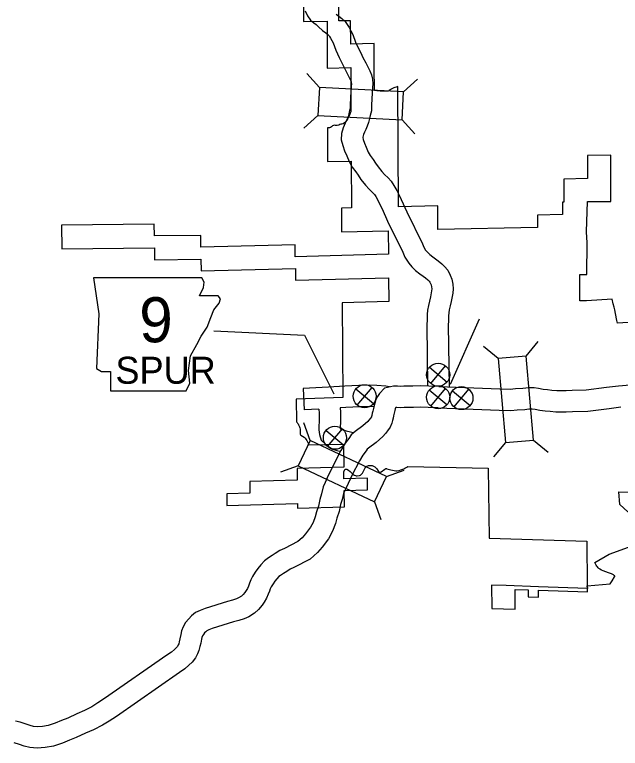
# Model space of a CAD drawing. Extents: x 1377389 to 1380723, y 1168351 to 1170484.
# Drawn here: x 1378102 to 1378187.3, y 1169794.8 to 1169898.1 of the extents above; entities that cross this region are included whole.
import ezdxf

# ---------------------------------------------------------------- set-up
doc = ezdxf.new("R2010")
doc.units = 0
doc.layers.add('B_Fill', color=7, linetype='Continuous')

msp = doc.modelspace()

# ---------------------------------------------------------------- linework, layer by layer
at = {"layer": 'B_Fill'}
for p, q in [((1378144.92, 1169887.81), (1378143.15, 1169889.77)), ((1378156.78, 1169887.21), (1378158.74, 1169888.98)), ((1378144.72, 1169883.86), (1378142.76, 1169882.09)), ((1378156.58, 1169883.26), (1378158.35, 1169881.3)), ((1378167.43, 1169855.22), (1378163.34, 1169846.01)), ((1378160.05, 1169854.34), (1378160.16, 1169845.78)), ((1378163.05, 1169854.38), (1378163.17, 1169845.67)), ((1378174.01, 1169850.01), (1378175.7, 1169852.04)), ((1378170.07, 1169849.66), (1378168.04, 1169851.35)), ((1378160.6, 1169846.14), (1378162.69, 1169848.63)), ((1378160.4, 1169848.43), (1378162.89, 1169846.34)), ((1378150.25, 1169843.11), (1378152.34, 1169845.6)), ((1378160.59, 1169842.97), (1378162.68, 1169845.46)), ((1378150.05, 1169845.4), (1378152.54, 1169843.31)), ((1378160.39, 1169845.26), (1378162.88, 1169843.17)), ((1378163.67, 1169845.13), (1378166.16, 1169843.04)), ((1378163.87, 1169842.84), (1378165.96, 1169845.33)), ((1378143.61, 1169838.14), (1378142.72, 1169840.63)), ((1378145.87, 1169839.55), (1378148.36, 1169837.46)), ((1378146.07, 1169837.26), (1378148.16, 1169839.75)), ((1378175.07, 1169838.18), (1378177.1, 1169836.49)), ((1378171.13, 1169837.82), (1378169.44, 1169835.8)), ((1378141.92, 1169834.56), (1378139.44, 1169833.67)), ((1378154.35, 1169833.06), (1378156.84, 1169833.95)), ((1378152.66, 1169829.48), (1378153.55, 1169827))]:
    msp.add_line(p, q, dxfattribs=at)
for points in [[(1378147.66, 1169897.19), (1378147.64, 1169900.47), (1378142.69, 1169900.38), (1378142.71, 1169897.1)], [(1378142.91, 1169898.59), (1378143.24, 1169897.89), (1378143.68, 1169897.31), (1378144.14, 1169896.93), (1378144.47, 1169896.67), (1378144.8, 1169896.38), (1378145.36, 1169895.85), (1378145.81, 1169895.51), (1378146.12, 1169895.26), (1378146.28, 1169895.11), (1378146.37, 1169894.99), (1378146.51, 1169894.76), (1378146.7, 1169894.42), (1378146.85, 1169894.11), (1378147.22, 1169893.05), (1378147.7, 1169892.04), (1378148.05, 1169891.36), (1378148.36, 1169890.71), (1378148.75, 1169889.96), (1378149.1, 1169889.24), (1378149.32, 1169888.83), (1378149.39, 1169888.67), (1378149.42, 1169888.57), (1378149.43, 1169888.28), (1378149.42, 1169888.03), (1378149.34, 1169887.29), (1378149.24, 1169885.43), (1378149.25, 1169884.87), (1378149.18, 1169884.59), (1378149.07, 1169884.12), (1378148.98, 1169883.75), (1378148.9, 1169883.52), (1378148.74, 1169883.18), (1378148.55, 1169882.78), (1378148.29, 1169882.16), (1378148.06, 1169881.32), (1378148.01, 1169880.47), (1378148.22, 1169879.65), (1378148.46, 1169878.89), (1378148.78, 1169878.21), (1378149.1, 1169877.42), (1378149.55, 1169876.62), (1378150.04, 1169875.94), (1378150.37, 1169875.46), (1378150.78, 1169874.87), (1378151.42, 1169874.08), (1378151.91, 1169873.51), (1378152.45, 1169872.99), (1378152.67, 1169872.75), (1378152.86, 1169872.48), (1378153.15, 1169871.95), (1378153.45, 1169871.33), (1378153.74, 1169870.74), (1378154.53, 1169869.02), (1378156.67, 1169864.62), (1378156.93, 1169863.92), (1378157.5, 1169863.08), (1378157.94, 1169862.58), (1378158.47, 1169862.07), (1378159.04, 1169861.58), (1378159.52, 1169861.25), (1378159.85, 1169861.02), (1378160.17, 1169860.75), (1378160.36, 1169860.57), (1378160.48, 1169860.43), (1378160.58, 1169860.23), (1378160.66, 1169860.02), (1378160.71, 1169859.75), (1378160.73, 1169859.48), (1378160.7, 1169859.19), (1378160.67, 1169858.89), (1378160.55, 1169858.37), (1378160.41, 1169857.74), (1378160.27, 1169857.11), (1378160.15, 1169856.48), (1378160.1, 1169855.86), (1378160.08, 1169855.1), (1378160.05, 1169854.42)], [(1378147.31, 1169898.14), (1378147.64, 1169897.88), (1378148.1, 1169897.53), (1378148.54, 1169897.09), (1378148.84, 1169896.69), (1378149.1, 1169896.28), (1378149.36, 1169895.81), (1378149.62, 1169895.27), (1378150, 1169894.19), (1378150.39, 1169893.38), (1378150.74, 1169892.7), (1378151.04, 1169892.06), (1378151.44, 1169891.31), (1378151.77, 1169890.61), (1378152.01, 1169890.17), (1378152.26, 1169889.61), (1378152.4, 1169888.97), (1378152.43, 1169888.32), (1378152.42, 1169887.82), (1378152.33, 1169887.04), (1378152.24, 1169885.37), (1378152.26, 1169884.52), (1378152.09, 1169883.88), (1378151.99, 1169883.44), (1378151.86, 1169882.88), (1378151.67, 1169882.38), (1378151.47, 1169881.91), (1378151.28, 1169881.54), (1378151.13, 1169881.18), (1378151.04, 1169880.83), (1378151.03, 1169880.77), (1378151.11, 1169880.48), (1378151.27, 1169879.97), (1378151.53, 1169879.41), (1378151.81, 1169878.73), (1378152.08, 1169878.24), (1378152.5, 1169877.67), (1378152.84, 1169877.16), (1378153.18, 1169876.67), (1378153.72, 1169876.01), (1378154.09, 1169875.58), (1378154.6, 1169875.09), (1378155.04, 1169874.61), (1378155.42, 1169874.03), (1378155.81, 1169873.33), (1378156.14, 1169872.65), (1378156.45, 1169872.03), (1378157.24, 1169870.3), (1378159.43, 1169865.81), (1378159.62, 1169865.32), (1378159.88, 1169864.92), (1378160.12, 1169864.64), (1378160.48, 1169864.29), (1378160.87, 1169863.96), (1378161.25, 1169863.7), (1378161.66, 1169863.41), (1378162.17, 1169863), (1378162.54, 1169862.63), (1378163.02, 1169862.09), (1378163.33, 1169861.42), (1378163.57, 1169860.84), (1378163.69, 1169860.11), (1378163.74, 1169859.46), (1378163.69, 1169858.88), (1378163.63, 1169858.38), (1378163.48, 1169857.71), (1378163.33, 1169857.08), (1378163.21, 1169856.52), (1378163.13, 1169856.09), (1378163.1, 1169855.69), (1378163.08, 1169855), (1378163.05, 1169854.29)], [(1378142.71, 1169897.1), (1378146.01, 1169897.16), (1378146.04, 1169890.56), (1378149.34, 1169890.63), (1378149.37, 1169884.4)], [(1378152.66, 1169887.4), (1378152.65, 1169890.7), (1378152.63, 1169893.99), (1378149.33, 1169893.93), (1378149.31, 1169897.22), (1378147.66, 1169897.19)], [(1378155.97, 1169887.96), (1378155.75, 1169887.86), (1378155.52, 1169887.8), (1378155.41, 1169887.77), (1378155.31, 1169887.73), (1378155.12, 1169887.65), (1378155.04, 1169887.6), (1378154.97, 1169887.55), (1378154.76, 1169887.38), (1378154.7, 1169887.34), (1378154.6, 1169887.3), (1378154.45, 1169887.28), (1378154.17, 1169887.28), (1378153.78, 1169887.29), (1378153.48, 1169887.31), (1378153.03, 1169887.35), (1378152.66, 1169887.4)], [(1378156.06, 1169871.02), (1378155.97, 1169887.96)], [(1378149.37, 1169884.4), (1378149.28, 1169884.2), (1378149.16, 1169883.94), (1378149.03, 1169883.62), (1378148.88, 1169883.34), (1378148.67, 1169883.04), (1378148.46, 1169882.83), (1378148.29, 1169882.69), (1378148.08, 1169882.67), (1378147.93, 1169882.66), (1378147.8, 1169882.59), (1378147.64, 1169882.53), (1378147.45, 1169882.46), (1378147.3, 1169882.47), (1378147.19, 1169882.49), (1378147.04, 1169882.5), (1378146.92, 1169882.49), (1378146.78, 1169882.41), (1378146.61, 1169882.27), (1378146.51, 1169882.2), (1378146.36, 1169882.16), (1378146.18, 1169882.16), (1378146.07, 1169882.16)], [(1378146.07, 1169882.16), (1378146.09, 1169877.38), (1378149.4, 1169877.45), (1378149.44, 1169870.89)], [(1378182.65, 1169871.76), (1378185.95, 1169871.79), (1378185.96, 1169878.31), (1378182.66, 1169878.25), (1378182.66, 1169875.01), (1378179.33, 1169874.92), (1378179.33, 1169871.67)], [(1378179.33, 1169871.67), (1378179.14, 1169871.66), (1378179.13, 1169869.93), (1378175.62, 1169869.84), (1378175.61, 1169868.11), (1378161.6, 1169867.81), (1378161.59, 1169871.17), (1378156.06, 1169871.02)], [(1378195.74, 1169871.9), (1378195.75, 1169851.89), (1378189.15, 1169851.36), (1378189.15, 1169854.8), (1378186.89, 1169854.63), (1378186.79, 1169855.02), (1378186.61, 1169856.02), (1378186.48, 1169856.5), (1378186.39, 1169856.87), (1378186.25, 1169857.35), (1378186.13, 1169858.03), (1378182.52, 1169857.79), (1378181.59, 1169857.79)], [(1378181.59, 1169857.79), (1378181.59, 1169861.47), (1378182.57, 1169861.47), (1378182.62, 1169865.95), (1378182.52, 1169867.49), (1378182.65, 1169871.76)], [(1378149.44, 1169870.89), (1378148.03, 1169870.85), (1378148.05, 1169867.51), (1378154.59, 1169867.65), (1378154.63, 1169864.33), (1378141.54, 1169863.99), (1378141.53, 1169865.66), (1378128.24, 1169865.33), (1378128.22, 1169867)], [(1378128.22, 1169867), (1378121.7, 1169866.92), (1378121.68, 1169868.59), (1378108.64, 1169868.44), (1378108.66, 1169865.09), (1378121.71, 1169865.25), (1378121.73, 1169863.57), (1378128.26, 1169863.66)], [(1378128.26, 1169863.66), (1378128.28, 1169861.99), (1378141.55, 1169862.33), (1378141.56, 1169860.67), (1378154.66, 1169861), (1378154.69, 1169857.68)], [(1378154.69, 1169857.68), (1378148.13, 1169857.51), (1378148.22, 1169844.19), (1378141.66, 1169843.94)], [(1378130.06, 1169853.57), (1378142.85, 1169852.95), (1378146.94, 1169844.67)], [(1378161.74, 1169845.72), (1378160.33, 1169845.77), (1378159.17, 1169845.82), (1378158.06, 1169845.76), (1378157.4, 1169845.75), (1378156.83, 1169845.76), (1378156.31, 1169845.74), (1378155.9, 1169845.76), (1378155.36, 1169845.76), (1378154.92, 1169845.68), (1378154.11, 1169845.49), (1378153.4, 1169844.74), (1378153.1, 1169844.33), (1378152.85, 1169843.91), (1378152.71, 1169843.38), (1378152.62, 1169843.07), (1378152.53, 1169842.65), (1378152.44, 1169842.26), (1378152.37, 1169841.95), (1378152.3, 1169841.64), (1378152.27, 1169841.52), (1378152.25, 1169841.46), (1378152.1, 1169841.25), (1378151.9, 1169840.99), (1378151.72, 1169840.79), (1378151.03, 1169840.18), (1378149.97, 1169839.38), (1378149.41, 1169838.9), (1378149.07, 1169838.41), (1378148.56, 1169837.73), (1378147.95, 1169836.71), (1378146.81, 1169834.51), (1378146.02, 1169832.85), (1378145.72, 1169832.2), (1378145.48, 1169831.61), (1378145.21, 1169830.6), (1378145, 1169829.82), (1378144.8, 1169828.9), (1378144.53, 1169828.06), (1378144.33, 1169827.38), (1378144.04, 1169826.6), (1378143.66, 1169825.92), (1378142.98, 1169824.98), (1378142.51, 1169824.44), (1378141.9, 1169823.89), (1378140.02, 1169822.93), (1378139.38, 1169822.62), (1378138.72, 1169822.21), (1378138.28, 1169821.93), (1378137.76, 1169821.61), (1378137.21, 1169821.19), (1378136.68, 1169820.62), (1378136.28, 1169820.11), (1378135.9, 1169819.59), (1378135.53, 1169818.96), (1378135.3, 1169818.5), (1378135.11, 1169818.03), (1378134.94, 1169817.6), (1378134.81, 1169817.3), (1378134.62, 1169816.99), (1378134.45, 1169816.73), (1378134.21, 1169816.45), (1378133.96, 1169816.23), (1378133.56, 1169815.97), (1378133.26, 1169815.84), (1378132.72, 1169815.66), (1378131.98, 1169815.46), (1378128.85, 1169814.48), (1378128.14, 1169814.2), (1378127.49, 1169813.89), (1378126.94, 1169813.45), (1378126.53, 1169813.04), (1378126.08, 1169812.48), (1378125.77, 1169811.91), (1378125.54, 1169811.35), (1378125.41, 1169810.82), (1378125.28, 1169810.19), (1378125.2, 1169809.8), (1378125.13, 1169809.52), (1378125.06, 1169809.35), (1378124.94, 1169809.14), (1378124.81, 1169808.96), (1378124.55, 1169808.72), (1378124.11, 1169808.34), (1378123.48, 1169807.89), (1378114.7, 1169801.79), (1378113.74, 1169801.17), (1378112.91, 1169800.65), (1378111.86, 1169800.11), (1378110.78, 1169799.64), (1378109.51, 1169799.05), (1378108.64, 1169798.7), (1378107.72, 1169798.33), (1378106.78, 1169798.01), (1378105.96, 1169797.87), (1378105.23, 1169797.8), (1378104.71, 1169797.86), (1378104.22, 1169797.98), (1378103.68, 1169798.17), (1378102.81, 1169798.46), (1378102.18, 1169798.61)], [(1378154.78, 1169845.69), (1378154.29, 1169845.79), (1378153.01, 1169845.87), (1378152, 1169845.9), (1378150.48, 1169845.85), (1378148.5, 1169845.76), (1378146.21, 1169845.61), (1378142.65, 1169845.44), (1378142.8, 1169842.44)], [(1378161.75, 1169845.72), (1378170.32, 1169845.38), (1378171.77, 1169845.35), (1378172.53, 1169845.42), (1378173.56, 1169845.48), (1378173.98, 1169845.53), (1378174.5, 1169845.6), (1378175.14, 1169845.57), (1378175.76, 1169845.49), (1378176.41, 1169845.37), (1378177.04, 1169845.29), (1378177.65, 1169845.23), (1378178.32, 1169845.18), (1378179.05, 1169845.17), (1378179.64, 1169845.18), (1378180.48, 1169845.19), (1378182.48, 1169845.26), (1378185.34, 1169845.62), (1378187.03, 1169845.84), (1378188.67, 1169845.98)], [(1378141.66, 1169843.94), (1378141.7, 1169840.74)], [(1378161.63, 1169842.73), (1378160.22, 1169842.78), (1378159.18, 1169842.81), (1378158.15, 1169842.76), (1378157.41, 1169842.75), (1378156.86, 1169842.76), (1378156.29, 1169842.74), (1378155.84, 1169842.76), (1378155.67, 1169842.76), (1378155.63, 1169842.71), (1378155.6, 1169842.59), (1378155.54, 1169842.36), (1378155.45, 1169841.99), (1378155.37, 1169841.6), (1378155.29, 1169841.28), (1378155.22, 1169840.96), (1378155.13, 1169840.57), (1378154.89, 1169840.01), (1378154.52, 1169839.47), (1378154.22, 1169839.09), (1378153.87, 1169838.68), (1378152.92, 1169837.85), (1378151.85, 1169837.05), (1378151.66, 1169836.88), (1378151.5, 1169836.66), (1378151.05, 1169836.05), (1378150.57, 1169835.25), (1378149.5, 1169833.18), (1378148.74, 1169831.57), (1378148.47, 1169831), (1378148.32, 1169830.64), (1378148.11, 1169829.83), (1378147.92, 1169829.11), (1378147.7, 1169828.12), (1378147.39, 1169827.18), (1378147.18, 1169826.44), (1378146.78, 1169825.35), (1378146.2, 1169824.3), (1378145.33, 1169823.11), (1378144.66, 1169822.34), (1378143.62, 1169821.4), (1378141.35, 1169820.24), (1378140.82, 1169819.99), (1378140.34, 1169819.68), (1378139.88, 1169819.38), (1378139.45, 1169819.13), (1378139.24, 1169818.97), (1378138.96, 1169818.66), (1378138.67, 1169818.3), (1378138.42, 1169817.96), (1378138.16, 1169817.51), (1378138.02, 1169817.24), (1378137.9, 1169816.93), (1378137.72, 1169816.47), (1378137.48, 1169815.92), (1378137.15, 1169815.38), (1378136.85, 1169814.92), (1378136.35, 1169814.34), (1378135.78, 1169813.83), (1378134.98, 1169813.32), (1378134.34, 1169813.04), (1378133.59, 1169812.79), (1378132.82, 1169812.58), (1378129.86, 1169811.66), (1378129.35, 1169811.45), (1378129.09, 1169811.33), (1378128.94, 1169811.21), (1378128.77, 1169811.04), (1378128.6, 1169810.82), (1378128.49, 1169810.62), (1378128.4, 1169810.41), (1378128.33, 1169810.15), (1378128.22, 1169809.59), (1378128.12, 1169809.11), (1378127.98, 1169808.58), (1378127.79, 1169808.09), (1378127.48, 1169807.52), (1378127.04, 1169806.93), (1378126.54, 1169806.48), (1378125.98, 1169805.99), (1378125.22, 1169805.44), (1378116.37, 1169799.29), (1378115.35, 1169798.63), (1378114.39, 1169798.04), (1378113.14, 1169797.39), (1378112.01, 1169796.91), (1378110.7, 1169796.29), (1378109.75, 1169795.92), (1378108.76, 1169795.52), (1378107.52, 1169795.09), (1378106.35, 1169794.89), (1378105.19, 1169794.79), (1378104.2, 1169794.9), (1378103.38, 1169795.09), (1378102.71, 1169795.33), (1378101.98, 1169795.57)], [(1378144.87, 1169842.54), (1378142.8, 1169842.44)], [(1378144.87, 1169842.54), (1378144.89, 1169841.99), (1378144.91, 1169841.25), (1378144.89, 1169840.69), (1378144.86, 1169840.22), (1378144.87, 1169839.64), (1378144.93, 1169838.99), (1378145.19, 1169838.18), (1378145.74, 1169837.64), (1378146.23, 1169837.26), (1378146.81, 1169836.92), (1378147.4, 1169836.73), (1378147.81, 1169836.62)], [(1378152.55, 1169842.88), (1378152, 1169842.9), (1378150.6, 1169842.85), (1378148.67, 1169842.77), (1378147.86, 1169842.71)], [(1378147.86, 1169842.71), (1378147.89, 1169842.1), (1378147.91, 1169841.24), (1378147.89, 1169840.54), (1378147.86, 1169840.14), (1378147.87, 1169839.8), (1378147.87, 1169839.79), (1378147.91, 1169839.75), (1378148.04, 1169839.67), (1378148.26, 1169839.61), (1378148.69, 1169839.49), (1378149.29, 1169839.32), (1378149.68, 1169839.25)], [(1378161.63, 1169842.73), (1378170.23, 1169842.38), (1378171.88, 1169842.35), (1378172.75, 1169842.43), (1378173.84, 1169842.49), (1378174.38, 1169842.56), (1378174.61, 1169842.59), (1378174.86, 1169842.58), (1378175.3, 1169842.52), (1378175.96, 1169842.4), (1378176.7, 1169842.31), (1378177.39, 1169842.24), (1378178.2, 1169842.18), (1378179.05, 1169842.17), (1378179.66, 1169842.18), (1378180.54, 1169842.19), (1378182.72, 1169842.27), (1378185.72, 1169842.64), (1378187.35, 1169842.85)], [(1378183.69, 1169820.93), (1378185.72, 1169822.12), (1378189.98, 1169823.67), (1378190.25, 1169827.41), (1378188.33, 1169828.08), (1378187.23, 1169829.09), (1378187.07, 1169830.88), (1378190.14, 1169830.83), (1378190.26, 1169831.56), (1378190.7, 1169833.23), (1378192.09, 1169833.34), (1378192.1, 1169832.68), (1378193.58, 1169832.81), (1378193.49, 1169838.36), (1378195.87, 1169838.57), (1378195.82, 1169841.84), (1378202.41, 1169842.44), (1378202.58, 1169832.59), (1378209.17, 1169833.14)], [(1378141.7, 1169840.74), (1378141.8, 1169840.64), (1378141.86, 1169840.56), (1378141.92, 1169840.47), (1378142, 1169840.33), (1378142.08, 1169840.15), (1378142.14, 1169840.04), (1378142.18, 1169839.92), (1378142.22, 1169839.72), (1378142.24, 1169839.43), (1378142.23, 1169839.19), (1378142.24, 1169839.01), (1378142.26, 1169838.92), (1378142.31, 1169838.85), (1378142.57, 1169838.72), (1378142.79, 1169838.59), (1378142.92, 1169838.47), (1378143.04, 1169838.31), (1378143.16, 1169838.11), (1378143.26, 1169837.93), (1378143.38, 1169837.67), (1378143.43, 1169837.49)], [(1378143.43, 1169837.49), (1378148.32, 1169837.62), (1378148.36, 1169834.35), (1378141.79, 1169834.17), (1378141.81, 1169832.54), (1378135.14, 1169832.35), (1378135.15, 1169830.71), (1378131.91, 1169830.62), (1378131.92, 1169828.98), (1378141.85, 1169829.26), (1378141.86, 1169828.59), (1378148.44, 1169828.77), (1378148.41, 1169831.08), (1378151.71, 1169831.18), (1378151.68, 1169832.81), (1378148.38, 1169832.72), (1378148.37, 1169833.77), (1378148.57, 1169834.1)], [(1378148.57, 1169834.1), (1378148.67, 1169834.09), (1378148.78, 1169834.07), (1378149, 1169833.95), (1378149.25, 1169833.76), (1378149.44, 1169833.58), (1378149.71, 1169833.31), (1378149.82, 1169833.25), (1378149.89, 1169833.22), (1378150, 1169833.19), (1378150.11, 1169833.17), (1378150.23, 1169833.15), (1378150.55, 1169833.18), (1378150.69, 1169833.25), (1378150.82, 1169833.35), (1378150.97, 1169833.51), (1378151.08, 1169833.72), (1378151.17, 1169833.89), (1378151.36, 1169834.28), (1378151.47, 1169834.42), (1378151.58, 1169834.52), (1378151.82, 1169834.6), (1378152.04, 1169834.61), (1378152.36, 1169834.58), (1378152.53, 1169834.53), (1378152.74, 1169834.43), (1378153, 1169834.15), (1378153.23, 1169833.76), (1378153.36, 1169833.67), (1378153.54, 1169833.67), (1378153.63, 1169833.73), (1378154.13, 1169834.1), (1378154.28, 1169834.16), (1378154.35, 1169834.17), (1378154.44, 1169834.15), (1378154.97, 1169833.99), (1378155.44, 1169833.9), (1378155.69, 1169833.85), (1378155.89, 1169833.85), (1378156.13, 1169833.92), (1378156.4, 1169834), (1378156.81, 1169834.14), (1378156.97, 1169834.24), (1378157.24, 1169834.38), (1378157.39, 1169834.48)], [(1378157.39, 1169834.48), (1378168.69, 1169834.21), (1378168.82, 1169824.35), (1378182.55, 1169823.94)], [(1378182.55, 1169823.94), (1378182.62, 1169817.67), (1378182.64, 1169817.3), (1378175.76, 1169817.54), (1378171.21, 1169817.7), (1378169.16, 1169817.77), (1378169.2, 1169814.47), (1378172.5, 1169814.36), (1378172.47, 1169817.16), (1378174.29, 1169817.1), (1378174.3, 1169816.12), (1378175.78, 1169816.07), (1378175.76, 1169817.04), (1378182.65, 1169816.8), (1378182.64, 1169817.3)], [(1378182.64, 1169817.3), (1378182.62, 1169817.67), (1378185.84, 1169817.94), (1378186.12, 1169818.35), (1378186.45, 1169818.91), (1378186.48, 1169818.98), (1378186.49, 1169819.05), (1378186.46, 1169819.09), (1378186.41, 1169819.13), (1378186.36, 1169819.17), (1378186.3, 1169819.2), (1378186.22, 1169819.24), (1378186.02, 1169819.33), (1378185.63, 1169819.49), (1378184.86, 1169819.79), (1378184.61, 1169819.89), (1378184.41, 1169820), (1378184.33, 1169820.04), (1378184.26, 1169820.1), (1378184.14, 1169820.22), (1378184.06, 1169820.32), (1378183.99, 1169820.43), (1378183.88, 1169820.58), (1378183.77, 1169820.75), (1378183.69, 1169820.93)]]:
    msp.add_lwpolyline(points, dxfattribs=at)
for points in [[(1378156.78, 1169887.21), (1378144.92, 1169887.81), (1378144.72, 1169883.86), (1378156.58, 1169883.26)], [(1378113.15, 1169861.02), (1378113.91, 1169855.94), (1378113.57, 1169848.24), (1378114.25, 1169847.82), (1378115.52, 1169847.82), (1378115.52, 1169845.12), (1378126.17, 1169845.12), (1378126.68, 1169846.21), (1378126.51, 1169847.99), (1378126.77, 1169850.02), (1378127.7, 1169851.63), (1378128.29, 1169852.81), (1378129.13, 1169854.08), (1378129.64, 1169855.44), (1378130.07, 1169856.53), (1378130.83, 1169857.47), (1378131, 1169858.06), (1378130.66, 1169858.48), (1378128.04, 1169858.48), (1378128.63, 1169859.66), (1378128.71, 1169860.43), (1378128.36, 1169861.01)], [(1378170.07, 1169849.66), (1378171.13, 1169837.82), (1378175.07, 1169838.18), (1378174.01, 1169850.01)], [(1378141.92, 1169834.56), (1378152.66, 1169829.48), (1378154.35, 1169833.06), (1378143.61, 1169838.14)]]:
    msp.add_lwpolyline(points, close=True, dxfattribs=at)
for centre in [(1378161.64, 1169847.38), (1378151.29, 1169844.35), (1378161.64, 1169844.21), (1378164.91, 1169844.09), (1378147.11, 1169838.51)]:
    msp.add_circle(centre, 1.62, dxfattribs=at)

# ---------------------------------------------------------------- texts
for s, height, p in [('9', 6.34, (1378119.57, 1169851.95)), ('SPUR', 3.802, (1378116.22, 1169846.11))]:
    msp.add_text(s, height=height, dxfattribs=at).set_placement(p)

doc.saveas('drawing.dxf')
